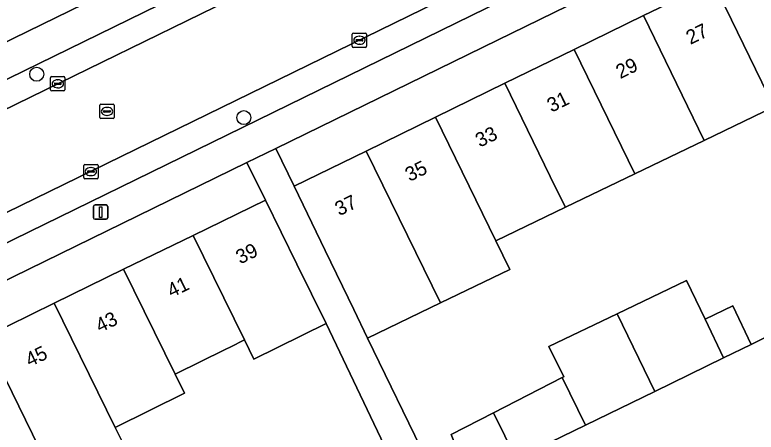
# Model space of a CAD drawing. Extents: x 160455 to 162082, y 388339 to 389736.
# Drawn here: x 161528.7 to 161580.5, y 388597.7 to 388626.9 of the extents above; entities that cross this region are included whole.
import ezdxf

# ---------------------------------------------------------------- set-up
doc = ezdxf.new("R2010")
doc.units = 0
for name, color, linetype in [('IMGEO_Boom', 7, 'Continuous'), ('IMGEO_Erf', 7, 'Continuous'), ('IMGEO_Kolk', 7, 'Continuous'), ('IMGEO_Lichtmast', 7, 'Continuous'), ('IMGEO_Pand', 7, 'Continuous'), ('IMGEO_Pand_nummerreeks', 7, 'Continuous'), ('IMGEO_Parkeervlak_open', 7, 'Continuous'), ('IMGEO_Rijbaan_lokaal_gesloten', 7, 'Continuous'), ('IMGEO_Rijbaan_lokaal_open', 7, 'Continuous'), ('IMGEO_Rioolput', 7, 'Continuous'), ('IMGEO_Voetpad_open', 7, 'Continuous')]:
    doc.layers.add(name, color=color, linetype=linetype)

msp = doc.modelspace()

# ---------------------------------------------------------------- linework, layer by layer
at = {"layer": 'IMGEO_Boom'}
for centre in [(161530.221, 388622.738), (161544.704, 388619.703)]:
    msp.add_circle(centre, 0.489, dxfattribs=at)
at = {"layer": 'IMGEO_Erf'}
for points in [[(161540.828, 388644.584), (161545.677, 388646.955), (161550.526, 388649.326), (161549.208, 388652.021), (161554.093, 388654.41), (161555.411, 388651.715), (161560.382, 388654.146), (161564.336, 388646.061), (161559.4, 388643.647), (161554.506, 388641.253), (161549.639, 388638.873), (161544.789, 388636.501), (161539.939, 388634.129), (161535.072, 388631.748), (161530.241, 388629.385), (161525.239, 388626.939), (161526.553, 388624.255), (161565.483, 388643.308)], [(161574.242, 388630.911), (161562.438, 388625.133), (161546.938, 388617.551), (161548.23, 388614.91), (161553.259, 388617.366), (161558.109, 388619.735), (161562.968, 388622.108), (161567.818, 388624.476), (161572.668, 388626.845), (161577.526, 388629.217)], [(161581.766, 388620.46), (161576.906, 388618.113), (161572.045, 388615.765), (161567.202, 388613.427), (161562.325, 388611.072), (161563.32, 388609.081), (161558.449, 388606.729), (161553.366, 388604.274), (161557.477, 388595.775), (161559.52, 388596.751), (161559.211, 388597.515), (161562.177, 388599.044), (161566.975, 388601.517), (161567.078, 388601.57), (161566.046, 388603.679), (161570.809, 388605.964), (161575.672, 388608.297), (161576.966, 388605.594), (161578.903, 388606.521), (161580.19, 388603.833), (161584.279, 388605.859)], [(161530.863, 388595.63), (161526.011, 388593.24), (161525.913, 388593.192), (161526.816, 388591.358), (161522.058, 388589.014), (161521.154, 388590.849), (161516.398, 388588.506), (161516.29, 388588.453), (161512.755, 388586.723), (161513.742, 388584.701), (161510.634, 388583.171), (161508.77, 388586.99), (161510.404, 388587.747), (161506.96, 388594.76), (161512.045, 388597.243), (161516.903, 388599.616), (161521.752, 388601.985), (161526.593, 388604.349), (161531.452, 388606.722), (161536.292, 388609.086), (161541.16, 388611.463), (161546.21, 388613.93), (161544.921, 388616.565), (161505.726, 388597.393)], [(161524.87, 388583.095), (161529.743, 388585.494), (161534.595, 388587.883), (161539.432, 388590.258), (161544.318, 388592.663), (161546.803, 388587.615), (161549.756, 388588.981), (161548.484, 388591.495), (161550.413, 388592.511), (161549.525, 388594.317), (161554.514, 388596.769), (161550.467, 388605.287), (161545.417, 388602.799), (161544.754, 388604.148), (161544.655, 388604.099), (161543.834, 388603.695), (161543.359, 388603.461), (161540.001, 388601.806), (161539.902, 388601.757), (161540.566, 388600.41), (161535.714, 388598.02), (161536.617, 388596.186), (161531.766, 388593.797), (161530.863, 388595.63)]]:
    msp.add_lwpolyline(points, dxfattribs=at)
at = {"layer": 'IMGEO_Kolk'}
for p, q in [((161552.291, 388624.695), (161552.291, 388625.547)), ((161552.366, 388625.621), (161553.218, 388625.621)), ((161552.779, 388625.401), (161552.804, 388625.401)), ((161553.292, 388625.547), (161553.292, 388624.695)), ((161552.55, 388625.115), (161552.55, 388625.127)), ((161552.988, 388625.078), (161552.59, 388625.078)), ((161552.593, 388625.164), (161552.991, 388625.164)), ((161552.802, 388624.841), (161552.777, 388624.841)), ((161553.034, 388625.127), (161553.034, 388625.115)), ((161553.218, 388624.621), (161552.366, 388624.621)), ((161531.196, 388621.644), (161531.196, 388622.496)), ((161531.271, 388622.57), (161532.123, 388622.57)), ((161531.455, 388622.064), (161531.455, 388622.076)), ((161531.498, 388622.113), (161531.896, 388622.113)), ((161531.684, 388622.35), (161531.709, 388622.35)), ((161531.939, 388622.076), (161531.939, 388622.064)), ((161532.197, 388622.496), (161532.197, 388621.644)), ((161532.123, 388621.57), (161531.271, 388621.57)), ((161531.893, 388622.027), (161531.495, 388622.027)), ((161531.707, 388621.79), (161531.682, 388621.79)), ((161533.586, 388616.427), (161534.438, 388616.427)), ((161533.511, 388615.501), (161533.511, 388616.353)), ((161533.77, 388615.921), (161533.77, 388615.933)), ((161534.208, 388615.884), (161533.81, 388615.884)), ((161533.813, 388615.97), (161534.211, 388615.97)), ((161533.999, 388616.207), (161534.024, 388616.207)), ((161534.254, 388615.933), (161534.254, 388615.921)), ((161534.512, 388616.353), (161534.512, 388615.501)), ((161534.438, 388615.427), (161533.586, 388615.427)), ((161534.022, 388615.647), (161533.997, 388615.647))]:
    msp.add_line(p, q, dxfattribs=at)
for points in [[(161552.291, 388624.695), (161552.291, 388625.547)], [(161552.366, 388625.621), (161553.218, 388625.621)], [(161553.292, 388625.547), (161553.292, 388624.695)], [(161553.218, 388624.621), (161552.366, 388624.621)], [(161531.196, 388621.644), (161531.196, 388622.496)], [(161531.271, 388622.57), (161532.123, 388622.57)], [(161532.197, 388622.496), (161532.197, 388621.644)], [(161532.123, 388621.57), (161531.271, 388621.57)], [(161533.586, 388616.427), (161534.438, 388616.427)], [(161533.511, 388615.501), (161533.511, 388616.353)], [(161534.512, 388616.353), (161534.512, 388615.501)], [(161534.438, 388615.427), (161533.586, 388615.427)]]:
    msp.add_lwpolyline(points, dxfattribs=at)
for centre, radius, start, end in [((161552.368, 388625.545), 0.0765, 91.552, 178.448), ((161552.368, 388625.545), 0.0765, 91.552, 178.448), ((161553.216, 388625.545), 0.0765, 1.552, 88.448), ((161553.216, 388625.545), 0.0765, 1.552, 88.448), ((161552.368, 388624.697), 0.0765, 181.552, 268.448), ((161552.368, 388624.697), 0.0765, 181.552, 268.448), ((161552.59, 388625.124), 0.0403, 85.8775, 175.7526), ((161552.587, 388625.114), 0.0366, 178.938, 274.7102), ((161552.991, 388625.121), 0.043, 264.8664, 352.4533), ((161552.995, 388625.126), 0.0386, 1.7309, 96.639), ((161553.216, 388624.697), 0.0765, 271.552, 358.448), ((161553.216, 388624.697), 0.0765, 271.552, 358.448), ((161531.273, 388622.494), 0.0765, 91.552, 178.448), ((161531.273, 388622.494), 0.0765, 91.552, 178.448), ((161531.495, 388622.073), 0.0403, 85.8775, 175.7526), ((161531.492, 388622.063), 0.0366, 178.938, 274.7102), ((161531.896, 388622.07), 0.043, 264.8664, 352.4533), ((161531.9, 388622.075), 0.0386, 1.7309, 96.639), ((161532.121, 388622.494), 0.0765, 1.552, 88.448), ((161532.121, 388622.494), 0.0765, 1.552, 88.448), ((161531.273, 388621.646), 0.0765, 181.552, 268.448), ((161531.273, 388621.646), 0.0765, 181.552, 268.448), ((161532.121, 388621.646), 0.0765, 271.552, 358.448), ((161532.121, 388621.646), 0.0765, 271.552, 358.448), ((161533.588, 388616.351), 0.0765, 91.552, 178.448), ((161533.588, 388616.351), 0.0765, 91.552, 178.448), ((161534.436, 388616.351), 0.0765, 1.552, 88.448), ((161534.436, 388616.351), 0.0765, 1.552, 88.448), ((161533.81, 388615.93), 0.0403, 85.8775, 175.7526), ((161533.807, 388615.92), 0.0366, 178.938, 274.7102), ((161534.211, 388615.927), 0.043, 264.8664, 352.4533), ((161534.215, 388615.932), 0.0386, 1.7309, 96.639), ((161533.588, 388615.503), 0.0765, 181.552, 268.448), ((161533.588, 388615.503), 0.0765, 181.552, 268.448), ((161534.436, 388615.503), 0.0765, 271.552, 358.448), ((161534.436, 388615.503), 0.0765, 271.552, 358.448)]:
    msp.add_arc(centre, radius, start, end, dxfattribs=at)
for centre, major_axis, ratio, start_param, end_param in [((161552.778, 388625.121), (-0.387, 0.002), 0.722429, 4.712389, 7.853982), ((161552.803, 388625.121), (-0.39, 0.002), 0.717154, 1.570796, 4.712389), ((161531.683, 388622.07), (-0.387, 0.002), 0.722429, 4.712389, 7.853982), ((161531.708, 388622.07), (-0.39, 0.002), 0.717154, 1.570796, 4.712389), ((161533.998, 388615.927), (-0.387, 0.002), 0.722429, 4.712389, 7.853982), ((161534.023, 388615.927), (-0.39, 0.002), 0.717154, 1.570796, 4.712389)]:
    msp.add_ellipse(centre, major_axis=major_axis, ratio=ratio, start_param=start_param, end_param=end_param, dxfattribs=at)
at = {"layer": 'IMGEO_Lichtmast'}
for p, q in [((161534.198, 388612.693), (161534.198, 388613.493)), ((161534.198, 388613.493), (161534.198, 388612.693)), ((161534.298, 388613.593), (161535.088, 388613.593)), ((161535.088, 388613.593), (161534.298, 388613.593)), ((161535.188, 388613.493), (161535.188, 388612.693)), ((161535.188, 388612.693), (161535.188, 388613.493)), ((161535.088, 388612.593), (161534.298, 388612.593)), ((161534.298, 388612.593), (161535.088, 388612.593))]:
    msp.add_line(p, q, dxfattribs=at)
msp.add_lwpolyline([(161534.618, 388613.468), (161534.768, 388613.468), (161534.768, 388612.718), (161534.618, 388612.718), (161534.618, 388613.468)], dxfattribs=at)
for centre, start, end in [((161534.298, 388613.493), 90, 180), ((161534.298, 388613.493), 90, 180), ((161535.088, 388613.493), 0, 90), ((161535.088, 388613.493), 360, 90), ((161534.298, 388612.693), 180, 270), ((161534.298, 388612.693), 180, 270), ((161535.088, 388612.693), 270, 0), ((161535.088, 388612.693), 270, 0)]:
    msp.add_arc(centre, 0.1, start, end, dxfattribs=at)
at = {"layer": 'IMGEO_Pand'}
for points in [[(161584.784, 388627.198), (161582.61, 388631.7), (161577.526, 388629.217), (161581.766, 388620.46), (161586.852, 388622.916)], [(161572.668, 388626.845), (161576.906, 388618.113), (161581.766, 388620.46), (161577.526, 388629.217)], [(161572.668, 388626.845), (161567.818, 388624.476), (161572.045, 388615.765), (161576.906, 388618.113)], [(161567.202, 388613.427), (161572.045, 388615.765), (161567.818, 388624.476), (161562.968, 388622.108), (161566.533, 388614.768)], [(161567.202, 388613.427), (161566.533, 388614.768), (161562.968, 388622.108), (161558.109, 388619.735), (161562.325, 388611.072)], [(161558.449, 388606.729), (161563.32, 388609.081), (161562.325, 388611.072), (161558.109, 388619.735), (161553.259, 388617.366)], [(161558.449, 388606.729), (161553.259, 388617.366), (161548.23, 388614.91), (161550.404, 388610.408), (161552.398, 388606.279), (161553.366, 388604.274)], [(161548.419, 388609.445), (161546.21, 388613.93), (161541.16, 388611.463), (161544.754, 388604.148), (161545.417, 388602.799), (161550.467, 388605.287)], [(161541.16, 388611.463), (161536.292, 388609.086), (161539.902, 388601.757), (161540.001, 388601.806), (161543.359, 388603.461), (161543.834, 388603.695), (161544.655, 388604.099), (161544.754, 388604.148)], [(161536.292, 388609.086), (161531.452, 388606.722), (161535.714, 388598.02), (161540.566, 388600.41), (161539.902, 388601.757)], [(161576.966, 388605.594), (161575.672, 388608.297), (161570.809, 388605.964), (161573.443, 388600.541), (161578.26, 388602.891)], [(161526.593, 388604.349), (161530.863, 388595.63), (161531.766, 388593.797), (161536.617, 388596.186), (161535.714, 388598.02), (161531.452, 388606.722)], [(161576.966, 388605.594), (161578.26, 388602.891), (161580.19, 388603.833), (161578.903, 388606.521)], [(161573.443, 388600.541), (161570.809, 388605.964), (161566.046, 388603.679), (161567.078, 388601.57), (161566.975, 388601.517), (161568.6, 388598.179)], [(161526.593, 388604.349), (161521.752, 388601.985), (161526.011, 388593.24), (161530.863, 388595.63)], [(161563.75, 388595.813), (161568.6, 388598.179), (161566.975, 388601.517), (161562.177, 388599.044)], [(161563.75, 388595.813), (161562.177, 388599.044), (161559.211, 388597.515), (161559.52, 388596.751), (161557.477, 388595.775), (161558.669, 388593.333)]]:
    msp.add_lwpolyline(points, close=True, dxfattribs=at)
at = {"layer": 'IMGEO_Parkeervlak_open'}
msp.add_lwpolyline([(161509.406, 388601.783), (161561.669, 388627.355), (161573.178, 388632.993), (161608.535, 388650.315), (161607.673, 388651.98), (161572.313, 388634.687), (161562.654, 388629.963), (161560.23, 388628.777), (161510.986, 388604.704), (161508.542, 388603.509), (161505.621, 388602.069)], dxfattribs=at)
msp.add_lwpolyline([(161557.36, 388634.612), (161556.536, 388636.304), (161507.342, 388612.228), (161508.159, 388610.557), (161531.835, 388622.136), (161549.607, 388630.837)], close=True, dxfattribs=at)
at = {"layer": 'IMGEO_Rijbaan_lokaal_gesloten'}
msp.add_lwpolyline([(161557.36, 388634.612), (161549.607, 388630.837), (161531.835, 388622.136), (161508.159, 388610.557), (161510.986, 388604.704), (161560.23, 388628.777)], close=True, dxfattribs=at)
at = {"layer": 'IMGEO_Rijbaan_lokaal_open'}
msp.add_lwpolyline([(161609.909, 388618.411), (161608.113, 388617.521), (161605.105, 388616.004), (161600.253, 388613.634), (161595.086, 388611.111), (161593.12, 388610.177), (161588.057, 388607.704), (161584.279, 388605.859), (161580.19, 388603.833), (161578.26, 388602.891), (161573.443, 388600.541), (161568.6, 388598.179), (161563.75, 388595.813), (161558.669, 388593.333), (161556.751, 388592.218), (161551.762, 388589.766), (161551.671, 388589.95), (161549.756, 388588.981), (161546.803, 388587.615), (161541.898, 388585.21), (161537.082, 388582.829), (161532.231, 388580.441), (161527.358, 388578.042)], dxfattribs=at)
at = {"layer": 'IMGEO_Rioolput'}
for p, q in [((161534.639, 388619.712), (161534.639, 388620.564)), ((161534.714, 388620.638), (161535.566, 388620.638)), ((161535.64, 388620.564), (161535.64, 388619.712)), ((161534.898, 388620.132), (161534.898, 388620.144)), ((161535.336, 388620.095), (161534.938, 388620.095)), ((161534.941, 388620.181), (161535.339, 388620.181)), ((161535.127, 388620.418), (161535.152, 388620.418)), ((161535.382, 388620.144), (161535.382, 388620.132)), ((161535.566, 388619.638), (161534.714, 388619.638)), ((161535.15, 388619.858), (161535.125, 388619.858))]:
    msp.add_line(p, q, dxfattribs=at)
for points in [[(161534.639, 388619.712), (161534.639, 388620.564)], [(161534.714, 388620.638), (161535.566, 388620.638)], [(161535.64, 388620.564), (161535.64, 388619.712)], [(161535.566, 388619.638), (161534.714, 388619.638)]]:
    msp.add_lwpolyline(points, dxfattribs=at)
for centre, radius, start, end in [((161534.716, 388620.562), 0.0765, 91.552, 178.448), ((161534.716, 388620.562), 0.0765, 91.552, 178.448), ((161535.564, 388620.562), 0.0765, 1.552, 88.448), ((161535.564, 388620.562), 0.0765, 1.552, 88.448), ((161534.938, 388620.141), 0.0403, 85.8775, 175.7526), ((161534.935, 388620.131), 0.0366, 178.938, 274.7102), ((161535.339, 388620.138), 0.043, 264.8664, 352.4533), ((161535.343, 388620.143), 0.0386, 1.7309, 96.639), ((161534.716, 388619.714), 0.0765, 181.552, 268.448), ((161534.716, 388619.714), 0.0765, 181.552, 268.448), ((161535.564, 388619.714), 0.0765, 271.552, 358.448), ((161535.564, 388619.714), 0.0765, 271.552, 358.448)]:
    msp.add_arc(centre, radius, start, end, dxfattribs=at)
for centre, major_axis, ratio, start_param, end_param in [((161535.126, 388620.138), (-0.387, 0.002), 0.722429, 4.712389, 7.853982), ((161535.151, 388620.138), (-0.39, 0.002), 0.717154, 1.570796, 4.712389)]:
    msp.add_ellipse(centre, major_axis=major_axis, ratio=ratio, start_param=start_param, end_param=end_param, dxfattribs=at)
at = {"layer": 'IMGEO_Voetpad_open'}
for points in [[(161565.483, 388643.308), (161526.553, 388624.255), (161525.18, 388623.583), (161500, 388611.26), (161476.379, 388599.7), (161474.993, 388599.022), (161417.446, 388570.858)], [(161419.794, 388569.425), (161431.515, 388575.136), (161431.297, 388575.585), (161436.738, 388578.229), (161436.956, 388577.78), (161458.868, 388588.504), (161461.353, 388589.72), (161500, 388608.635), (161504.877, 388611.022), (161507.342, 388612.228), (161556.536, 388636.304)], [(161544.921, 388616.565), (161546.938, 388617.551), (161562.438, 388625.133), (161574.242, 388630.911), (161573.178, 388632.993), (161561.669, 388627.355), (161509.406, 388601.783)], [(161487.891, 388591.313), (161465.705, 388580.448), (161463.285, 388579.263), (161422.169, 388559.128), (161423.187, 388557.047), (161448.515, 388569.436), (161449.764, 388570.047), (161490.243, 388589.847), (161490.296, 388589.879), (161495.619, 388592.466), (161500, 388594.599), (161500.189, 388594.691), (161505.726, 388597.393), (161544.921, 388616.565)]]:
    msp.add_lwpolyline(points, dxfattribs=at)
msp.add_lwpolyline([(161553.366, 388604.274), (161552.398, 388606.279), (161550.404, 388610.408), (161548.23, 388614.91), (161546.938, 388617.551), (161544.921, 388616.565), (161546.21, 388613.93), (161548.419, 388609.445), (161550.467, 388605.287), (161554.514, 388596.769), (161556.751, 388592.218), (161558.669, 388593.333), (161557.477, 388595.775)], close=True, dxfattribs=at)

# ---------------------------------------------------------------- texts
at = {"layer": 'IMGEO_Pand_nummerreeks'}
for s, rotation, p in [('27', 26.0293, (161575.94, 388624.791)), ('29', 26.0293, (161571.029, 388622.393)), ('31', 26.0293, (161566.219, 388620.044)), ('33', 26.0293, (161561.206, 388617.596)), ('35', 26.0293, (161556.295, 388615.197)), ('37', 26.0293, (161551.383, 388612.798)), ('39', 26.0295, (161544.455, 388609.421)), ('41', 26.0295, (161539.649, 388607.075)), ('43', 26.0295, (161534.642, 388604.629)), ('45', 26.0312, (161529.736, 388602.232))]:
    msp.add_text(s, height=1, rotation=rotation, dxfattribs=at).set_placement(p)

doc.saveas('drawing.dxf')
